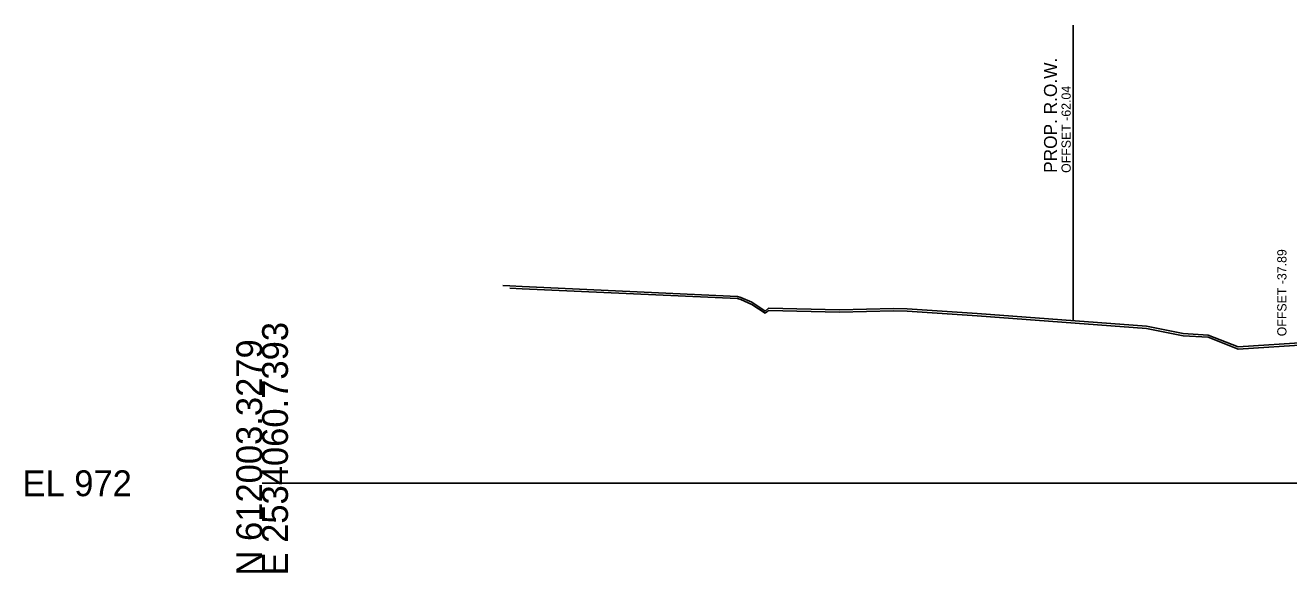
# Model space of a CAD drawing. Extents: x -192 to 2669, y -25 to 8040.
# Drawn here: x -25.7 to 111.4, y 490.3 to 549.6 of the extents above; entities that cross this region are included whole.
import ezdxf

# ---------------------------------------------------------------- set-up
doc = ezdxf.new("R2010")
doc.units = 0
for name, color, linetype in [('DESIGN - ROW - Right-of-Way and Easement Labels', 7, 'Continuous'), ('DESIGN - ROW - Right-of-Way Linework', 7, 'Continuous'), ('DESIGN - SHEET - Light Grid', 7, 'Continuous'), ('DESIGN - TYPICAL - Slope Tie Text', 7, 'Continuous'), ('SURVEY - GROUND - Bottom of Topsoil Layer', 7, 'Continuous'), ('SURVEY - GROUND - Top of Ground', 7, 'Continuous')]:
    doc.layers.add(name, color=color, linetype=linetype)

msp = doc.modelspace()

# ---------------------------------------------------------------- linework, layer by layer
at = {"layer": 'DESIGN - ROW - Right-of-Way Linework'}
msp.add_line((87.96, 517.64), (87.96, 549.64), dxfattribs=at)
at = {"layer": 'DESIGN - SHEET - Light Grid'}
msp.add_line((0, 500), (150, 500), dxfattribs=at)
at = {"layer": 'SURVEY - GROUND - Bottom of Topsoil Layer'}
for p, q in [((26.88, 521.14), (28.19, 521.06)), ((28.19, 521.06), (51.57, 520.01)), ((51.57, 520.01), (51.92, 519.9)), ((51.92, 519.9), (53.13, 519.38)), ((53.13, 519.38), (54.55, 518.42)), ((54.55, 518.42), (54.93, 518.74)), ((54.93, 518.74), (62.62, 518.55)), ((62.62, 518.55), (68.48, 518.69)), ((68.48, 518.69), (69.95, 518.66)), ((69.95, 518.66), (77.56, 518.16)), ((77.56, 518.16), (95.92, 516.79)), ((95.92, 516.79), (99.89, 515.97)), ((99.89, 515.97), (102.62, 515.82)), ((102.62, 515.82), (105.87, 514.55)), ((105.87, 514.55), (113.65, 515.03))]:
    msp.add_line(p, q, dxfattribs=at)
at = {"layer": 'SURVEY - GROUND - Top of Ground'}
msp.add_line((26.11, 521.42), (26.88, 521.39), dxfattribs=at)
msp.add_lwpolyline([(26.88, 521.39), (28.19, 521.31), (51.57, 520.26), (51.92, 520.15), (53.13, 519.63), (54.55, 518.67), (54.93, 518.99), (62.62, 518.8), (68.48, 518.94), (69.95, 518.91), (77.56, 518.41), (95.92, 517.04), (99.89, 516.22), (102.62, 516.07), (105.87, 514.8), (113.65, 515.28)], dxfattribs=at)

# ---------------------------------------------------------------- texts
at = {"layer": 'DESIGN - ROW - Right-of-Way and Easement Labels'}
for s, height, p in [('PROP. R.O.W.', 1.4, (86.21, 533.64)), ('OFFSET -62.04', 1, (87.71, 533.64))]:
    msp.add_text(s, height=height, rotation=90, dxfattribs=at).set_placement(p)
at = {"layer": 'DESIGN - SHEET - Light Grid'}
for s, p in [('E 2534060.7393', (2.8, 490)), ('N 612003.3279', (0, 490))]:
    msp.add_text(s, height=2.8, rotation=90, dxfattribs=at).set_placement(p)
msp.add_text('EL 972', height=2.8, dxfattribs=at).set_placement((-26, 498.6))
at = {"layer": 'DESIGN - TYPICAL - Slope Tie Text'}
msp.add_text('OFFSET -37.89', height=1, rotation=90, dxfattribs=at).set_placement((111.11, 515.93))

doc.saveas('drawing.dxf')
